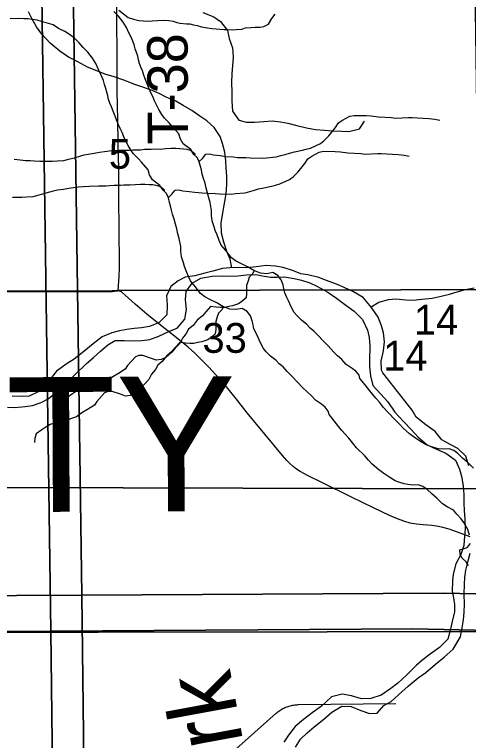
# Model space of a CAD drawing. Extents: x -21.1 to 50.3, y -4.9 to 22.1.
# Drawn here: x 6.764 to 7.402, y 15.768 to 16.789 of the extents above; entities that cross this region are included whole.
import ezdxf

# ---------------------------------------------------------------- set-up
doc = ezdxf.new("R2010")
doc.units = 0
for name, color, linetype in [('GM_X_County_Text', 7, 'Continuous'), ('GM_X_Minor_River', 7, 'Continuous'), ('GM_X_Minor_River_Text', 7, 'Continuous'), ('GM_X_Rail_Line_Text', 7, 'Continuous'), ('GM_X_Section', 7, 'Continuous'), ('GM_X_Section_Text', 7, 'Continuous'), ('GM_X_Township_Road', 7, 'Continuous'), ('GM_X_Township_Road_Text', 7, 'Continuous'), ('SH_Cut_Line', 7, 'Continuous')]:
    doc.layers.add(name, color=color, linetype=linetype)

msp = doc.modelspace()

# ---------------------------------------------------------------- linework, layer by layer
at = {"layer": 'GM_X_Minor_River'}
for points in [[(6.9109, 16.7949), (6.9239, 16.7844), (6.9316, 16.7821), (6.9388, 16.7803), (6.9453, 16.7799), (6.9514, 16.7792), (6.9578, 16.7796), (6.9651, 16.78), (6.9734, 16.7808), (6.981, 16.7801), (6.9871, 16.779), (6.9921, 16.7775), (6.9971, 16.7764), (7.0058, 16.7757), (7.0108, 16.7753), (7.0157, 16.7742), (7.0211, 16.7731), (7.0272, 16.7713), (7.0352, 16.7698), (7.0416, 16.7687), (7.0477, 16.7683), (7.0527, 16.768), (7.0588, 16.7676), (7.0641, 16.7673), (7.0709, 16.7669), (7.0759, 16.7673), (7.0839, 16.7682), (7.0888, 16.7697), (7.0968, 16.7705), (7.1025, 16.7709), (7.1094, 16.7709), (7.1147, 16.7717), (7.1211, 16.7748), (7.1261, 16.7828), (7.1306, 16.7893)], [(7.0694, 16.4325), (7.0674, 16.4446), (7.0625, 16.4556), (7.0584, 16.4686), (7.0551, 16.4811), (7.0548, 16.4959), (7.0568, 16.5096), (7.0588, 16.5205), (7.0607, 16.5308), (7.0619, 16.5414), (7.0628, 16.5516), (7.0625, 16.5619), (7.0618, 16.5725), (7.0611, 16.5828), (7.0596, 16.5949), (7.0567, 16.6074), (7.0533, 16.6173), (7.0447, 16.6299), (7.0345, 16.6391), (7.0247, 16.6456), (7.0134, 16.6536), (7.0013, 16.6609), (6.9907, 16.6667), (6.9774, 16.6724), (6.9676, 16.6774), (6.9578, 16.682), (6.9445, 16.6863), (6.932, 16.6909), (6.9192, 16.6959), (6.9029, 16.7013), (6.8926, 16.7044), (6.882, 16.7083), (6.8669, 16.7148), (6.8533, 16.7221), (6.8401, 16.7287), (6.8276, 16.7371), (6.8144, 16.7482), (6.8023, 16.7608), (6.7952, 16.7711), (6.7884, 16.7829), (6.7839, 16.7924)], [(6.9358, 16.7352), (6.9339, 16.7405), (6.9323, 16.7462), (6.9288, 16.7549), (6.925, 16.7629), (6.9215, 16.7704), (6.9169, 16.7776), (6.9104, 16.7863), (6.9039, 16.7928)], [(7.0287, 16.7915), (7.0441, 16.7852), (7.0539, 16.7789), (7.0636, 16.7659), (7.0661, 16.7548), (7.0704, 16.7418), (7.0717, 16.7285), (7.0704, 16.7164), (7.0695, 16.7058), (7.0693, 16.6928), (7.0695, 16.6795), (7.0696, 16.667), (7.0706, 16.6526), (7.0795, 16.6399), (7.0901, 16.6374), (7.1015, 16.6373), (7.1144, 16.6382), (7.1262, 16.6392), (7.1379, 16.6379), (7.1485, 16.6358), (7.161, 16.6326), (7.1746, 16.6293), (7.1871, 16.6272), (7.1997, 16.6259), (7.2114, 16.6253), (7.2243, 16.6244), (7.2342, 16.6242), (7.2491, 16.6278), (7.2561, 16.6387)], [(6.8925, 16.6847), (6.8906, 16.69), (6.889, 16.6957), (6.8855, 16.7044), (6.8817, 16.7123), (6.8782, 16.7199), (6.8736, 16.7271), (6.8671, 16.7358), (6.8606, 16.7422), (6.8549, 16.7487), (6.8483, 16.7555), (6.8415, 16.7604), (6.8346, 16.7645), (6.8258, 16.769), (6.8182, 16.7739), (6.8086, 16.7769), (6.8022, 16.7788), (6.7961, 16.7806), (6.7896, 16.7814), (6.7831, 16.7825), (6.7774, 16.7824), (6.7713, 16.7828), (6.758, 16.7827)], [(7.4092, 16.1512), (7.4015, 16.1588), (7.3938, 16.1652), (7.3873, 16.1716), (7.3816, 16.1758), (7.3751, 16.178), (7.3679, 16.1776), (7.3603, 16.1783), (7.3549, 16.1794), (7.3477, 16.1817), (7.3427, 16.1839), (7.3351, 16.1884), (7.3278, 16.193), (7.3194, 16.1994), (7.3103, 16.2073), (7.3053, 16.2126), (7.2999, 16.2186), (7.2884, 16.23), (7.2831, 16.2364), (7.2773, 16.2436), (7.2723, 16.2493), (7.2677, 16.2545), (7.2635, 16.2598), (7.257, 16.2682), (7.2497, 16.2769), (7.2486, 16.2818), (7.244, 16.2871), (7.239, 16.2912), (7.2306, 16.2969), (7.2245, 16.3037), (7.2183, 16.309), (7.213, 16.3139), (7.2049, 16.323), (7.1977, 16.3305), (7.1908, 16.3373), (7.185, 16.3437), (7.1797, 16.3479), (7.1751, 16.3528), (7.1674, 16.3588), (7.1613, 16.3649), (7.1575, 16.3698), (7.1532, 16.3778), (7.1494, 16.3861), (7.1471, 16.391), (7.144, 16.3975), (7.1428, 16.4028), (7.1416, 16.4085), (7.1389, 16.4157), (7.1343, 16.4217), (7.1275, 16.4259), (7.1187, 16.4243), (7.11, 16.425), (7.1004, 16.4288), (7.0916, 16.434), (7.0821, 16.4385), (7.0748, 16.4423), (7.0691, 16.4468), (7.0614, 16.4567), (7.0545, 16.4646), (7.0518, 16.471), (7.0488, 16.479), (7.0464, 16.4851), (7.0449, 16.49), (7.0422, 16.4987), (7.041, 16.5059), (7.041, 16.5132), (7.039, 16.5242), (7.0371, 16.531), (7.0355, 16.5378), (7.0335, 16.5446), (7.032, 16.5515), (7.0297, 16.5583), (7.0281, 16.5644), (7.0269, 16.5701), (7.0254, 16.575), (7.0238, 16.5814), (7.0211, 16.5875), (7.0162, 16.592), (7.0119, 16.5988), (7.0012, 16.6068), (6.9974, 16.6136), (6.9951, 16.6208), (6.9859, 16.6314), (6.9816, 16.6363), (6.9748, 16.6431), (6.9713, 16.648), (6.9671, 16.6552), (6.964, 16.6609), (6.9609, 16.6673), (6.9586, 16.6734), (6.9559, 16.6787), (6.9536, 16.684), (6.9517, 16.6889), (6.9478, 16.6984), (6.9459, 16.7033), (6.9439, 16.7094), (6.9416, 16.7147), (6.9397, 16.7196), (6.9385, 16.7249), (6.9374, 16.7299), (6.9358, 16.7352)], [(7.3659, 16.1007), (7.3582, 16.1083), (7.3506, 16.1147), (7.3441, 16.1211), (7.3383, 16.1253), (7.3318, 16.1275), (7.3246, 16.1271), (7.317, 16.1278), (7.3117, 16.1289), (7.3044, 16.1311), (7.2994, 16.1334), (7.2918, 16.1379), (7.2846, 16.1424), (7.2761, 16.1488), (7.267, 16.1568), (7.262, 16.1621), (7.2566, 16.1681), (7.2451, 16.1794), (7.2398, 16.1859), (7.234, 16.1931), (7.229, 16.1987), (7.2244, 16.204), (7.2202, 16.2093), (7.2137, 16.2176), (7.2064, 16.2263), (7.2053, 16.2313), (7.2007, 16.2366), (7.1957, 16.2407), (7.1873, 16.2464), (7.1812, 16.2532), (7.175, 16.2585), (7.1697, 16.2634), (7.1616, 16.2724), (7.1544, 16.28), (7.1475, 16.2868), (7.1417, 16.2932), (7.1364, 16.2974), (7.1318, 16.3023), (7.1241, 16.3083), (7.118, 16.3144), (7.1142, 16.3193), (7.1099, 16.3272), (7.1061, 16.3356), (7.1038, 16.3405), (7.1007, 16.3469), (7.0995, 16.3523), (7.0984, 16.358), (7.0957, 16.3652), (7.0911, 16.3712), (7.0842, 16.3754), (7.0754, 16.3738), (7.0667, 16.3745), (7.0571, 16.3782), (7.0484, 16.3835), (7.0388, 16.388), (7.0316, 16.3918), (7.0258, 16.3963), (7.0182, 16.4061), (7.0113, 16.4141), (7.0086, 16.4205), (7.0055, 16.4285), (7.0032, 16.4346), (7.0016, 16.4395), (6.9989, 16.4482), (6.9977, 16.4554), (6.9977, 16.4626), (6.9957, 16.4736), (6.9938, 16.4805), (6.9922, 16.4873), (6.9903, 16.4941), (6.9887, 16.501), (6.9864, 16.5078), (6.9848, 16.5138), (6.9836, 16.5195), (6.9821, 16.5245), (6.9805, 16.5309), (6.9778, 16.537), (6.9729, 16.5415), (6.9686, 16.5483), (6.9579, 16.5563), (6.9541, 16.5631), (6.9518, 16.5703), (6.9426, 16.5809), (6.9384, 16.5858), (6.9315, 16.5926), (6.928, 16.5975), (6.9238, 16.6047), (6.9207, 16.6104), (6.9176, 16.6168), (6.9153, 16.6229), (6.9126, 16.6282), (6.9103, 16.6335), (6.9084, 16.6384), (6.9045, 16.6479), (6.9026, 16.6528), (6.9006, 16.6589), (6.8983, 16.6642), (6.8964, 16.6691), (6.8952, 16.6744), (6.8941, 16.6794), (6.8925, 16.6847)], [(7.0236, 16.5818), (7.0284, 16.5864), (7.0333, 16.5921), (7.0382, 16.5929), (7.0439, 16.5914), (7.0531, 16.5903), (7.0607, 16.5892), (7.0714, 16.5885), (7.0778, 16.5878), (7.0893, 16.5875), (7.0954, 16.5871), (7.1121, 16.5869), (7.1182, 16.5873), (7.1319, 16.5885), (7.1383, 16.5904), (7.1448, 16.592), (7.1505, 16.5939), (7.1577, 16.5955), (7.1688, 16.5978), (7.1741, 16.5994), (7.1802, 16.6009), (7.1942, 16.6074), (7.1991, 16.6109), (7.2059, 16.6181), (7.2154, 16.6296), (7.2195, 16.6364), (7.2252, 16.6399), (7.2355, 16.6456), (7.2416, 16.6468), (7.2583, 16.6465), (7.2655, 16.6462), (7.2758, 16.6447), (7.2941, 16.6437), (7.2998, 16.643), (7.3181, 16.6438), (7.323, 16.6438), (7.3307, 16.6435), (7.3466, 16.6425), (7.355, 16.6414), (7.3623, 16.6399)], [(7.0176, 16.5907), (7.0181, 16.5924), (7.0116, 16.5973), (7.0066, 16.5988), (7.0016, 16.5995), (6.9967, 16.5999), (6.991, 16.6003), (6.9845, 16.6002), (6.9769, 16.5998), (6.9693, 16.599), (6.9613, 16.5993), (6.9564, 16.5989), (6.9468, 16.5989), (6.9411, 16.5981), (6.9362, 16.5981), (6.9305, 16.598), (6.9255, 16.5976), (6.9126, 16.5975), (6.9038, 16.5971), (6.897, 16.5963), (6.8905, 16.5955), (6.8837, 16.5947), (6.8761, 16.5932), (6.8677, 16.592), (6.8616, 16.5908), (6.8567, 16.5896), (6.8479, 16.5869), (6.8381, 16.5842), (6.8331, 16.5831), (6.8244, 16.5823), (6.8175, 16.5818), (6.8046, 16.5818), (6.7996, 16.5821), (6.7916, 16.5825), (6.7859, 16.5828), (6.7794, 16.5831), (6.7722, 16.5839), (6.7635, 16.5846)], [(6.9804, 16.5313), (6.9851, 16.5359), (6.99, 16.5416), (6.9949, 16.5424), (7.0007, 16.5409), (7.0098, 16.5398), (7.0174, 16.5387), (7.0281, 16.538), (7.0346, 16.5373), (7.046, 16.537), (7.0521, 16.5366), (7.0688, 16.5363), (7.0749, 16.5368), (7.0886, 16.538), (7.0951, 16.5399), (7.1015, 16.5415), (7.1072, 16.5434), (7.1144, 16.5449), (7.1255, 16.5473), (7.1308, 16.5488), (7.1369, 16.5504), (7.1509, 16.5569), (7.1558, 16.5604), (7.1627, 16.5676), (7.1721, 16.5791), (7.1763, 16.5859), (7.1819, 16.5894), (7.1922, 16.5951), (7.1983, 16.5963), (7.215, 16.596), (7.2223, 16.5957), (7.2325, 16.5942), (7.2508, 16.5932), (7.2565, 16.5924), (7.2748, 16.5933), (7.2797, 16.5933), (7.2874, 16.593), (7.3034, 16.5919), (7.3117, 16.5908), (7.319, 16.5894)], [(6.9743, 16.5402), (6.9748, 16.5419), (6.9683, 16.5468), (6.9633, 16.5483), (6.9584, 16.549), (6.9534, 16.5494), (6.9477, 16.5497), (6.9412, 16.5497), (6.9336, 16.5493), (6.926, 16.5485), (6.918, 16.5488), (6.9131, 16.5484), (6.9036, 16.5484), (6.8978, 16.5476), (6.8929, 16.5475), (6.8872, 16.5475), (6.8822, 16.5471), (6.8693, 16.547), (6.8605, 16.5466), (6.8537, 16.5458), (6.8472, 16.545), (6.8404, 16.5442), (6.8328, 16.5427), (6.8244, 16.5415), (6.8183, 16.5403), (6.8134, 16.5391), (6.8047, 16.5364), (6.7948, 16.5337), (6.7898, 16.5325), (6.7811, 16.5317), (6.7742, 16.5313), (6.7613, 16.5312)], [(7.2828, 16.3158), (7.2841, 16.3287), (7.283, 16.3412), (7.28, 16.3511), (7.2756, 16.3633), (7.2662, 16.377), (7.2541, 16.3907), (7.2405, 16.3988), (7.2276, 16.4049), (7.2167, 16.4096), (7.2027, 16.4146), (7.1921, 16.4188), (7.1765, 16.4227), (7.1667, 16.4243), (7.1565, 16.4281), (7.1417, 16.4328), (7.1311, 16.4347), (7.1178, 16.4356), (7.1037, 16.4338), (7.0908, 16.4327), (7.0802, 16.4328), (7.0669, 16.4325), (7.0563, 16.4314), (7.043, 16.4277), (7.0316, 16.4251), (7.0175, 16.4214), (7.0042, 16.4192), (6.9943, 16.4143), (6.984, 16.4064), (6.9779, 16.3932), (6.9789, 16.3803), (6.9781, 16.3666), (6.9674, 16.3557), (6.9537, 16.3501), (6.9427, 16.3483), (6.9324, 16.3472), (6.9222, 16.3457), (6.9119, 16.3439), (6.9009, 16.3413), (6.8872, 16.3357), (6.8746, 16.3259), (6.8616, 16.315), (6.8479, 16.3041), (6.838, 16.2981), (6.8231, 16.2871), (6.8109, 16.272), (6.7971, 16.2581), (6.7845, 16.2521), (6.7747, 16.2518), (6.7606, 16.2522)], [(7.1009, 16.4286), (7.0993, 16.4246), (7.094, 16.4192), (7.0925, 16.4143), (7.0903, 16.4078), (7.0903, 16.3964), (7.0896, 16.3903), (7.0839, 16.385), (7.079, 16.3819), (7.0706, 16.3792), (7.0653, 16.378), (7.0596, 16.3769), (7.0539, 16.3768), (7.0478, 16.3772), (7.0398, 16.3783), (7.033, 16.3707), (7.0285, 16.3653), (7.0209, 16.3588), (7.0152, 16.3516), (7.0088, 16.3462), (7.0054, 16.3401), (7.0001, 16.3336), (6.9963, 16.326), (6.9895, 16.3191), (6.9854, 16.3142), (6.977, 16.3065), (6.9702, 16.3035), (6.9633, 16.3027), (6.9565, 16.3053), (6.9447, 16.3094), (6.9389, 16.3094), (6.934, 16.3074), (6.923, 16.2952), (6.9196, 16.2899), (6.9102, 16.2838), (6.9022, 16.2792), (6.8946, 16.2738), (6.8859, 16.2707), (6.8798, 16.268), (6.8695, 16.2664), (6.8635, 16.2645), (6.8574, 16.263), (6.8513, 16.2591), (6.8456, 16.2553), (6.8376, 16.2499), (6.8358, 16.2435), (6.8354, 16.2378)], [(6.7541, 16.2367), (6.7647, 16.2363), (6.7791, 16.2377), (6.7894, 16.2392), (6.8016, 16.2433), (6.8115, 16.2485), (6.8218, 16.2568), (6.8351, 16.2692), (6.8649, 16.2975), (6.8752, 16.3066), (6.8851, 16.3156), (6.8951, 16.3243), (6.9054, 16.3303), (6.9186, 16.3306), (6.9312, 16.3301), (6.9429, 16.3304), (6.9543, 16.3319), (6.9672, 16.3363), (6.9821, 16.3435), (6.9928, 16.3479), (7.0035, 16.3604), (7.0058, 16.374), (7.0044, 16.3877), (7.0056, 16.3991), (7.0137, 16.4108), (7.0262, 16.4179), (7.0418, 16.4209), (7.0562, 16.4212), (7.0665, 16.4207), (7.0779, 16.4214), (7.0904, 16.4225), (7.1033, 16.4231), (7.1128, 16.4212), (7.1238, 16.4196), (7.1332, 16.4195), (7.1431, 16.4199), (7.1571, 16.4175), (7.1674, 16.4152), (7.1791, 16.4113), (7.1893, 16.4067), (7.2044, 16.3982), (7.2169, 16.3898), (7.2297, 16.3799), (7.2418, 16.3715), (7.2535, 16.36), (7.2606, 16.3448), (7.2628, 16.3345), (7.2635, 16.3228), (7.2634, 16.303), (7.2633, 16.2935)], [(7.2657, 16.3775), (7.2765, 16.3841), (7.2901, 16.3882), (7.3004, 16.3889), (7.3144, 16.3877), (7.3247, 16.3873), (7.3368, 16.3883), (7.3512, 16.3898), (7.3638, 16.3927), (7.3756, 16.3953), (7.3866, 16.3986), (7.3984, 16.402), (7.4105, 16.4046)], [(7.0576, 16.3781), (7.056, 16.3741), (7.0507, 16.3687), (7.0492, 16.3638), (7.047, 16.3573), (7.047, 16.3459), (7.0463, 16.3398), (7.0406, 16.3345), (7.0357, 16.3314), (7.0273, 16.3287), (7.022, 16.3275), (7.0163, 16.3264), (7.0106, 16.3263), (7.0045, 16.3267), (6.9965, 16.3278), (6.9897, 16.3201), (6.9852, 16.3148), (6.9776, 16.3083), (6.9719, 16.301), (6.9655, 16.2957), (6.9621, 16.2896), (6.9568, 16.2831), (6.953, 16.2755), (6.9462, 16.2686), (6.9421, 16.2637), (6.9337, 16.256), (6.9269, 16.2529), (6.9201, 16.2521), (6.9132, 16.2548), (6.9014, 16.2589), (6.8957, 16.2588), (6.8907, 16.2569), (6.8797, 16.2447), (6.8764, 16.2394), (6.8669, 16.2332), (6.8589, 16.2286), (6.8513, 16.2233), (6.8426, 16.2202), (6.8365, 16.2175), (6.8262, 16.2159), (6.8202, 16.214), (6.8141, 16.2124), (6.808, 16.2086), (6.8023, 16.2048), (6.7944, 16.1994), (6.7925, 16.1929), (6.7921, 16.1872)], [(7.2818, 16.2851), (7.28, 16.2889), (7.2797, 16.3014), (7.2828, 16.3158)], [(7.2633, 16.2935), (7.2644, 16.2806), (7.2677, 16.2673), (7.279, 16.2551), (7.2892, 16.2441), (7.299, 16.2296), (7.3114, 16.2159), (7.3216, 16.2052), (7.3314, 16.1945), (7.3442, 16.1838), (7.3574, 16.1776), (7.3707, 16.1722), (7.3839, 16.1623), (7.3899, 16.1497), (7.3928, 16.138), (7.3947, 16.1254), (7.3957, 16.114), (7.396, 16.1019), (7.3963, 16.0913), (7.3974, 16.0791), (7.3977, 16.0658), (7.3969, 16.056), (7.396, 16.0423), (7.3917, 16.0298), (7.3848, 16.0166), (7.3806, 16.0022), (7.3801, 15.992), (7.3793, 15.9783), (7.3815, 15.9688), (7.3826, 15.9593), (7.3825, 15.9491), (7.3794, 15.9354), (7.3766, 15.9226), (7.3735, 15.9108), (7.3617, 15.8991), (7.3487, 15.8897), (7.3388, 15.8822), (7.3292, 15.8739), (7.3151, 15.8599), (7.3029, 15.8486), (7.293, 15.8411), (7.2796, 15.8321), (7.2652, 15.8272), (7.2519, 15.827), (7.2379, 15.8312), (7.2246, 15.8332), (7.2098, 15.8295), (7.1957, 15.8167), (7.1827, 15.8069), (7.1705, 15.7979), (7.1587, 15.7877), (7.1495, 15.7756), (7.1426, 15.7658)], [(7.4028, 16.1542), (7.3987, 16.1679), (7.3874, 16.1786), (7.3776, 16.1836), (7.3647, 16.1909), (7.3557, 16.2027), (7.3425, 16.2119), (7.3289, 16.2226), (7.3233, 16.2325), (7.2818, 16.2851)], [(7.4038, 16.0569), (7.4015, 16.0648), (7.3957, 16.0747), (7.3919, 16.0796), (7.3861, 16.0864), (7.3811, 16.0921), (7.3724, 16.0966), (7.3659, 16.1007)], [(7.4025, 16.0143), (7.3991, 16.0192), (7.3933, 16.0245), (7.3906, 16.0298), (7.3902, 16.0363), (7.3951, 16.0378), (7.4005, 16.0397), (7.4054, 16.0451)], [(7.1592, 15.7588), (7.1662, 15.7702), (7.1757, 15.7789), (7.1852, 15.7875), (7.199, 15.7984), (7.2104, 15.8082), (7.2241, 15.8165), (7.2374, 15.816), (7.251, 15.8103), (7.2632, 15.806), (7.2742, 15.8067), (7.2833, 15.8173), (7.2936, 15.8229), (7.3039, 15.8323), (7.3177, 15.8448), (7.3318, 15.8564), (7.3425, 15.8636), (7.3562, 15.8756), (7.368, 15.8854), (7.381, 15.8967), (7.391, 15.9141), (7.3933, 15.9266), (7.3953, 15.9376), (7.3965, 15.9486), (7.3966, 15.96), (7.3963, 15.974), (7.3968, 15.9881), (7.3972, 15.9975), (7.3988, 16.0074), (7.4019, 16.0207), (7.4047, 16.0313)]]:
    msp.add_lwpolyline(points, dxfattribs=at)
at = {"layer": 'GM_X_Rail_Line_Text'}
for points in [[(8.9, 16.4052), (6.9092, 16.4009), (6.9044, 16.4003), (6.9016, 16.4001), (6.8954, 16.3998), (6.8737, 16.3998), (6.8333, 16.3999), (6.7991, 16.3998), (6.765, 16.3998), (6.7339, 16.3998)], [(6.7339, 16.3998), (6.765, 16.3998), (6.7991, 16.3998), (6.8333, 16.3999), (6.8737, 16.3998), (6.8954, 16.3998), (6.9016, 16.4001), (6.9044, 16.4003), (6.9092, 16.4009), (8.9, 16.4052)]]:
    msp.add_lwpolyline(points, dxfattribs=at)
at = {"layer": 'GM_X_Section'}
for points in [[(6.473, 17.126), (7.4071, 17.132), (7.4213, 16.1221), (6.4119, 16.1246), (6.4154, 17.126)], [(5.8315, 16.9794), (6.8441, 16.9976), (6.8586, 15.9725), (5.847, 15.9675)], [(6.8441, 16.9976), (7.385, 16.9964), (7.8585, 16.9825), (7.8673, 15.9649), (7.3673, 15.9755), (6.8586, 15.9725)], [(5.7882, 16.9289), (6.8008, 16.9471), (6.8153, 15.9219), (5.8037, 15.917)], [(7.5662, 16.9382), (7.573, 15.9211), (7.5252, 15.9214), (6.5596, 15.9199), (6.5415, 16.9412)], [(6.8008, 16.9471), (7.3417, 16.9459), (7.8152, 16.932), (7.824, 15.9144), (7.324, 15.925), (6.8153, 15.9219)], [(6.4119, 16.1246), (7.4213, 16.1221), (7.4245, 15.1173), (6.4128, 15.1194)], [(5.847, 15.9675), (6.8586, 15.9725), (6.8708, 14.9575), (5.8729, 14.9478), (5.8639, 15.5693)], [(6.8586, 15.9725), (7.3673, 15.9755), (7.8673, 15.9649), (7.8745, 14.9507), (6.8708, 14.9575)], [(5.8037, 15.917), (6.8153, 15.9219), (6.8275, 14.907), (5.8296, 14.8973), (5.8206, 15.5188)], [(7.5252, 15.9214), (7.5222, 14.8982), (6.9863, 14.9122), (6.4986, 14.8975), (6.5047, 15.9207), (6.5596, 15.9199)], [(6.8153, 15.9219), (7.324, 15.925), (7.824, 15.9144), (7.8312, 14.9001), (6.8275, 14.907)]]:
    msp.add_lwpolyline(points, close=True, dxfattribs=at)
at = {"layer": 'GM_X_Township_Road'}
for points in [[(6.9094, 16.4004), (6.9101, 16.4049), (6.9105, 16.4075), (6.9114, 16.4202), (6.9116, 16.4326), (6.9115, 16.4481), (6.9111, 16.4759), (6.9107, 16.5408), (6.9106, 16.5717), (6.9099, 16.6058), (6.9093, 16.643), (6.909, 16.6585), (6.9086, 16.6834), (6.9086, 16.6958), (6.9085, 16.7113), (6.9083, 16.7362), (6.9081, 16.7765), (6.9078, 16.8107)], [(6.7341, 16.3993), (6.7652, 16.3993), (6.7993, 16.3992), (6.8335, 16.3993), (6.8739, 16.3993), (6.8956, 16.3992), (6.9018, 16.3995), (6.9047, 16.3997), (6.9094, 16.4004)], [(7.4045, 16.0543), (7.3871, 16.061), (7.3753, 16.0652), (7.3663, 16.0677), (7.3602, 16.069), (7.351, 16.0703), (7.3386, 16.0712), (7.3293, 16.0722), (7.3202, 16.0739), (7.3113, 16.0764), (7.3026, 16.0796), (7.2912, 16.0845), (7.2688, 16.0952), (7.238, 16.1101), (7.1962, 16.1306), (7.1768, 16.1404), (7.1659, 16.1464), (7.1607, 16.1497), (7.1558, 16.1534), (7.1512, 16.1575), (7.1469, 16.1619), (7.1408, 16.169), (7.0914, 16.2289), (7.0761, 16.2478), (7.0601, 16.2675), (7.052, 16.2769), (7.0372, 16.2928), (7.0264, 16.3039), (7.0174, 16.3126), (7.0081, 16.3209), (6.9912, 16.3345), (6.9693, 16.3519), (6.9501, 16.3676), (6.9335, 16.3817), (6.9198, 16.3943), (6.9155, 16.3979), (6.9143, 16.3986), (6.9133, 16.3991), (6.9094, 16.4004)], [(7.0578, 15.7406), (7.132, 15.8066), (7.1332, 15.8077), (7.1345, 15.8087), (7.1358, 15.8096), (7.1371, 15.8106), (7.1385, 15.8114), (7.1399, 15.8123), (7.1413, 15.813), (7.1427, 15.8138), (7.1442, 15.8145), (7.1457, 15.8151), (7.1472, 15.8157), (7.1487, 15.8162), (7.1502, 15.8167), (7.1518, 15.8171), (7.1534, 15.8175), (7.1549, 15.8178), (7.1565, 15.8181), (7.1581, 15.8183), (7.1597, 15.8184), (7.1613, 15.8185), (7.163, 15.8186), (7.3, 15.8201)]]:
    msp.add_lwpolyline(points, dxfattribs=at)
at = {"layer": 'SH_Cut_Line'}
for points in [[(8.9, 16.4052), (6.9092, 16.4009), (6.9044, 16.4003), (6.9016, 16.4001), (6.8954, 16.3998), (6.8737, 16.3998), (6.8333, 16.3999), (6.7991, 16.3998), (6.765, 16.3998), (6.7339, 16.3998)], [(6.7339, 16.3998), (6.765, 16.3998), (6.7991, 16.3998), (6.8333, 16.3999), (6.8737, 16.3998), (6.8954, 16.3998), (6.9016, 16.4001), (6.9044, 16.4003), (6.9092, 16.4009), (8.9, 16.4052)]]:
    msp.add_lwpolyline(points, dxfattribs=at)

# ---------------------------------------------------------------- texts
at = {"layer": 'GM_X_County_Text'}
msp.add_text('HOLMES COUNTY', height=0.189394, rotation=0.2893, dxfattribs=at).set_placement((4.867, 16.0797))
at = {"layer": 'GM_X_Minor_River_Text'}
msp.add_text('Fork', height=0.09473, rotation=100.4684, dxfattribs=at).set_placement((7.1128, 15.6207))
at = {"layer": 'GM_X_Section_Text'}
for s, height, p in [('5', 0.0419, (6.8967, 16.5718)), ('14', 0.04186, (7.3257, 16.3387)), ('33', 0.04186, (7.0284, 16.3131)), ('14', 0.04186, (7.2824, 16.2882))]:
    msp.add_text(s, height=height, rotation=0, dxfattribs=at).set_placement(p)
at = {"layer": 'GM_X_Township_Road_Text'}
msp.add_text('T-38', height=0.05682, rotation=90.3474, dxfattribs=at).set_placement((7.0083, 16.6062))

doc.saveas('drawing.dxf')
